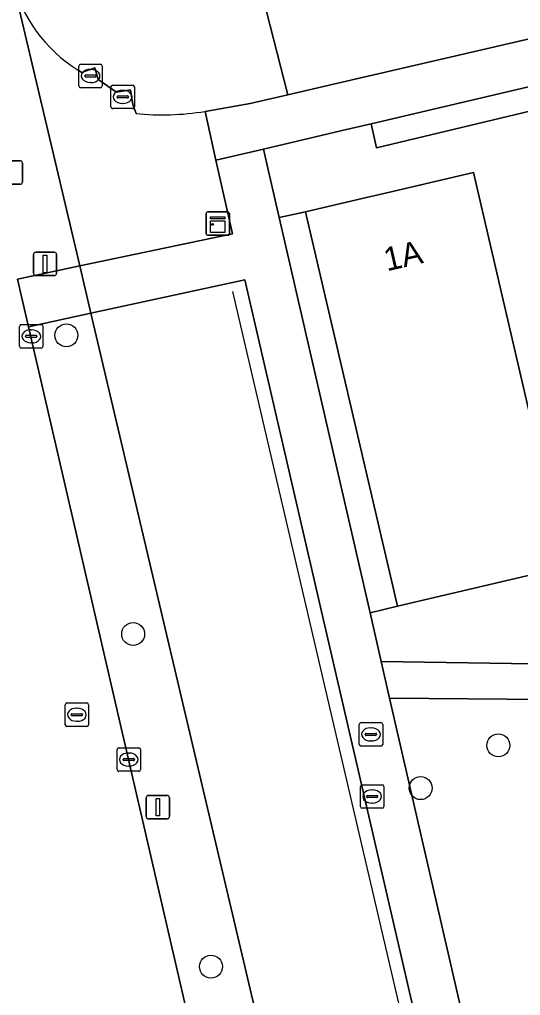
# Model space of a CAD drawing. Extents: x 156412 to 157779, y 382335 to 383768.
# Drawn here: x 156966.74 to 156988.11, y 383102.02 to 383143.63 of the extents above; entities that cross this region are included whole.
import ezdxf

# ---------------------------------------------------------------- set-up
doc = ezdxf.new("R2010")
doc.units = 0
for name, color, linetype in [('IMGEO_Berm_groen', 7, 'Continuous'), ('IMGEO_Boom', 7, 'Continuous'), ('IMGEO_Groenvoorziening', 7, 'Continuous'), ('IMGEO_Haag', 7, 'Continuous'), ('IMGEO_Hek', 7, 'Continuous'), ('IMGEO_Kast', 7, 'Continuous'), ('IMGEO_Kolk', 7, 'Continuous'), ('IMGEO_Lichtmast', 7, 'Continuous'), ('IMGEO_OVBaan_gesloten', 7, 'Continuous'), ('IMGEO_Pand', 7, 'Continuous'), ('IMGEO_Pand_nummerreeks', 7, 'Continuous'), ('IMGEO_Rijbaan_lokaal_gesloten', 7, 'Continuous'), ('IMGEO_Rioolput', 7, 'Continuous'), ('IMGEO_Verkeersregelinstallatiepaal', 7, 'Continuous'), ('IMGEO_Voetpad_halfverhard', 7, 'Continuous'), ('IMGEO_Voetpad_open', 7, 'Continuous')]:
    doc.layers.add(name, color=color, linetype=linetype)

msp = doc.modelspace()

# ---------------------------------------------------------------- linework, layer by layer
at = {"layer": 'IMGEO_Berm_groen'}
for points in [[(156966.653, 383132.564), (156969.31, 383133.124), (156966.425, 383145.355)], [(156982.42, 383077.375), (156980.75, 383084.631), (156969.785, 383131.113), (156967.122, 383130.536), (156989.713, 383032.886), (156990.478, 383029.59), (156991.187, 383026.503), (156991.529, 383025.023), (156993.173, 383017.976), (156993.232, 383017.808)]]:
    msp.add_lwpolyline(points, dxfattribs=at)
at = {"layer": 'IMGEO_Boom'}
for centre in [(156968.74, 383130.169), (156971.587, 383117.433), (156987.168, 383112.685), (156983.85, 383110.865), (156974.906, 383103.256)]:
    msp.add_circle(centre, 0.489, dxfattribs=at)
at = {"layer": 'IMGEO_Groenvoorziening'}
for points in [[(157031.884, 383145.128), (157032.439, 383147.79), (157032.335, 383149.866), (156991.556, 383140.436), (156989.583, 383139.981), (156981.969, 383138.165), (156981.737, 383139.184), (156980.504, 383138.895), (156977.146, 383138.108), (156977.364, 383137.162), (156977.819, 383135.185), (156978.944, 383135.438), (156981.174, 383135.958), (156982.405, 383136.246), (156986.103, 383137.108), (156990.025, 383120.292), (156982.866, 383118.622), (156981.694, 383118.337), (156982.17, 383116.267), (156988.65, 383116.166)], [(156966.425, 383145.355), (156969.31, 383133.124), (156975.823, 383134.496), (156975.12, 383137.633), (156974.653, 383139.714)], [(156971.578, 383140.011), (156971.471, 383140.636), (156970.871, 383140.535), (156970.096, 383141.072), (156969.958, 383141.567), (156969.405, 383141.371), (156969.239, 383141.471)], [(156971.71, 383139.622), (156971.578, 383140.011)], [(156986.228, 383089.867), (156976.349, 383132.537), (156969.785, 383131.113), (156980.75, 383084.631)], [(156989.23, 383114.64), (156982.53, 383114.701), (156988.056, 383090.676), (156989.432, 383091.085), (156990.825, 383091.499), (156996.709, 383092.854), (156996.128, 383093.342), (156995.858, 383093.633), (156995.319, 383094.282), (156994.746, 383095.302), (156994.479, 383096.209), (156994.429, 383096.517), (156994.224, 383097.917), (156995.11, 383098.214)]]:
    msp.add_lwpolyline(points, dxfattribs=at)
for points in [[(156989.583, 383139.981), (156989.359, 383140.97), (156981.737, 383139.184), (156981.969, 383138.165)], [(156978.944, 383135.438), (156977.819, 383135.185), (156981.694, 383118.337), (156982.866, 383118.622)]]:
    msp.add_lwpolyline(points, close=True, dxfattribs=at)
for centre, radius, start, end in [((156972.591, 383146.861), 6.347, 193.7251, 238.1224), ((156972.834, 383150.779), 11.214, 264.2465, 279.3345)]:
    msp.add_arc(centre, radius, start, end, dxfattribs=at)
at = {"layer": 'IMGEO_Haag'}
msp.add_lwpolyline([(156989.583, 383139.981), (156989.359, 383140.97), (156981.737, 383139.184), (156981.969, 383138.165)], close=True, dxfattribs=at)
at = {"layer": 'IMGEO_Hek'}
msp.add_lwpolyline([(156975.83, 383132.032), (156984.485, 383094.935)], dxfattribs=at)
at = {"layer": 'IMGEO_Kast'}
for p, q in [((156974.698, 383134.505), (156974.698, 383135.346)), ((156974.698, 383135.346), (156974.698, 383134.505)), ((156974.773, 383135.43), (156975.614, 383135.43)), ((156975.614, 383135.43), (156974.773, 383135.43)), ((156975.698, 383135.355), (156975.698, 383134.514)), ((156975.698, 383134.514), (156975.698, 383135.355)), ((156975.623, 383134.43), (156974.782, 383134.43)), ((156974.782, 383134.43), (156975.623, 383134.43))]:
    msp.add_line(p, q, dxfattribs=at)
for points in [[(156974.893, 383135.22), (156975.493, 383135.22), (156975.493, 383135.135), (156974.893, 383135.135), (156974.893, 383135.22)], [(156974.893, 383135.045), (156975.493, 383135.045), (156975.493, 383134.556), (156974.893, 383134.556), (156974.893, 383135.045)]]:
    msp.add_lwpolyline(points, dxfattribs=at)
msp.add_circle((156974.977, 383134.894), 0.0377, dxfattribs=at)
for centre, start, end in [((156974.776, 383135.352), 92.4484, 184.2845), ((156974.776, 383135.352), 92.4484, 184.2845), ((156975.62, 383135.352), 2.4484, 94.2845), ((156975.62, 383135.352), 2.4484, 94.2845), ((156974.776, 383134.508), 182.4484, 274.2845), ((156974.776, 383134.508), 182.4484, 274.2845), ((156975.62, 383134.508), 272.4484, 4.2845), ((156975.62, 383134.508), 272.4484, 4.2845)]:
    msp.add_arc(centre, 0.0779, start, end, dxfattribs=at)
at = {"layer": 'IMGEO_Kolk'}
for p, q in [((156966.74, 383129.698), (156966.74, 383130.55)), ((156966.815, 383130.624), (156967.667, 383130.624)), ((156967.228, 383130.404), (156967.253, 383130.404)), ((156967.741, 383130.55), (156967.741, 383129.698)), ((156966.999, 383130.118), (156966.999, 383130.13)), ((156967.437, 383130.081), (156967.039, 383130.081)), ((156967.042, 383130.167), (156967.44, 383130.167)), ((156967.483, 383130.13), (156967.483, 383130.118)), ((156967.667, 383129.624), (156966.815, 383129.624)), ((156967.251, 383129.844), (156967.226, 383129.844)), ((156970.901, 383111.654), (156970.901, 383112.506)), ((156970.976, 383112.58), (156971.828, 383112.58)), ((156971.902, 383112.506), (156971.902, 383111.654)), ((156971.16, 383112.074), (156971.16, 383112.086)), ((156971.598, 383112.037), (156971.2, 383112.037)), ((156971.203, 383112.123), (156971.601, 383112.123)), ((156971.389, 383112.36), (156971.414, 383112.36)), ((156971.644, 383112.086), (156971.644, 383112.074)), ((156971.828, 383111.58), (156970.976, 383111.58)), ((156971.412, 383111.8), (156971.387, 383111.8))]:
    msp.add_line(p, q, dxfattribs=at)
for points in [[(156966.74, 383129.698), (156966.74, 383130.55)], [(156966.815, 383130.624), (156967.667, 383130.624)], [(156967.741, 383130.55), (156967.741, 383129.698)], [(156967.667, 383129.624), (156966.815, 383129.624)], [(156970.901, 383111.654), (156970.901, 383112.506)], [(156970.976, 383112.58), (156971.828, 383112.58)], [(156971.902, 383112.506), (156971.902, 383111.654)], [(156971.828, 383111.58), (156970.976, 383111.58)]]:
    msp.add_lwpolyline(points, dxfattribs=at)
for centre, radius, start, end in [((156966.817, 383130.548), 0.0765, 91.552, 178.448), ((156966.817, 383130.548), 0.0765, 91.552, 178.448), ((156967.665, 383130.548), 0.0765, 1.552, 88.448), ((156967.665, 383130.548), 0.0765, 1.552, 88.448), ((156967.039, 383130.127), 0.0403, 85.8775, 175.7526), ((156967.036, 383130.117), 0.0366, 178.938, 274.7102), ((156967.44, 383130.124), 0.043, 264.8664, 352.4533), ((156967.444, 383130.129), 0.0386, 1.7309, 96.639), ((156966.817, 383129.7), 0.0765, 181.552, 268.448), ((156966.817, 383129.7), 0.0765, 181.552, 268.448), ((156967.665, 383129.7), 0.0765, 271.552, 358.448), ((156967.665, 383129.7), 0.0765, 271.552, 358.448), ((156970.978, 383112.504), 0.0765, 91.552, 178.448), ((156970.978, 383112.504), 0.0765, 91.552, 178.448), ((156971.826, 383112.504), 0.0765, 1.552, 88.448), ((156971.826, 383112.504), 0.0765, 1.552, 88.448), ((156971.2, 383112.083), 0.0403, 85.8775, 175.7526), ((156971.197, 383112.073), 0.0366, 178.938, 274.7102), ((156971.601, 383112.08), 0.043, 264.8664, 352.4533), ((156971.605, 383112.085), 0.0386, 1.7309, 96.639), ((156970.978, 383111.656), 0.0765, 181.552, 268.448), ((156970.978, 383111.656), 0.0765, 181.552, 268.448), ((156971.826, 383111.656), 0.0765, 271.552, 358.448), ((156971.826, 383111.656), 0.0765, 271.552, 358.448)]:
    msp.add_arc(centre, radius, start, end, dxfattribs=at)
for centre, major_axis, ratio, start_param, end_param in [((156967.227, 383130.124), (-0.387, 0.002), 0.722429, 4.712389, 7.853982), ((156967.252, 383130.124), (-0.39, 0.002), 0.717154, 1.570796, 4.712389), ((156971.388, 383112.08), (-0.387, 0.002), 0.722429, 4.712389, 7.853982), ((156971.413, 383112.08), (-0.39, 0.002), 0.717154, 1.570796, 4.712389)]:
    msp.add_ellipse(centre, major_axis=major_axis, ratio=ratio, start_param=start_param, end_param=end_param, dxfattribs=at)
at = {"layer": 'IMGEO_Lichtmast'}
for p, q in [((156965.972, 383137.607), (156966.762, 383137.607)), ((156966.762, 383137.607), (156965.972, 383137.607)), ((156966.862, 383137.507), (156966.862, 383136.707)), ((156966.862, 383136.707), (156966.862, 383137.507)), ((156966.762, 383136.607), (156965.972, 383136.607)), ((156965.972, 383136.607), (156966.762, 383136.607)), ((156972.147, 383109.653), (156972.147, 383110.453)), ((156972.147, 383110.453), (156972.147, 383109.653)), ((156972.247, 383110.553), (156973.037, 383110.553)), ((156973.037, 383110.553), (156972.247, 383110.553)), ((156973.137, 383110.453), (156973.137, 383109.653)), ((156973.137, 383109.653), (156973.137, 383110.453)), ((156973.037, 383109.553), (156972.247, 383109.553)), ((156972.247, 383109.553), (156973.037, 383109.553))]:
    msp.add_line(p, q, dxfattribs=at)
msp.add_lwpolyline([(156972.567, 383110.428), (156972.717, 383110.428), (156972.717, 383109.678), (156972.567, 383109.678), (156972.567, 383110.428)], dxfattribs=at)
for centre, start, end in [((156966.762, 383137.507), 0, 90), ((156966.762, 383137.507), 360, 90), ((156966.762, 383136.707), 270, 0), ((156966.762, 383136.707), 270, 0), ((156972.247, 383110.453), 90, 180), ((156972.247, 383110.453), 90, 180), ((156973.037, 383110.453), 0, 90), ((156973.037, 383110.453), 360, 90), ((156972.247, 383109.653), 180, 270), ((156972.247, 383109.653), 180, 270), ((156973.037, 383109.653), 270, 0), ((156973.037, 383109.653), 270, 0)]:
    msp.add_arc(centre, 0.1, start, end, dxfattribs=at)
at = {"layer": 'IMGEO_OVBaan_gesloten'}
msp.add_lwpolyline([(156989.713, 383032.886), (156967.122, 383130.536), (156966.653, 383132.564)], dxfattribs=at)
at = {"layer": 'IMGEO_Pand'}
msp.add_lwpolyline([(156982.866, 383118.622), (156990.025, 383120.292), (156986.103, 383137.108), (156982.405, 383136.246), (156981.174, 383135.958), (156978.944, 383135.438)], close=True, dxfattribs=at)
at = {"layer": 'IMGEO_Rijbaan_lokaal_gesloten'}
for points in [[(156976.978, 383145.145), (156978.188, 383140.425), (156980.132, 383140.879), (157098.962, 383168.364)], [(156974.653, 383139.714), (156976.585, 383140.05), (156978.188, 383140.425), (156976.978, 383145.145)], [(156969.239, 383141.471), (156969.405, 383141.371), (156969.958, 383141.567), (156970.096, 383141.072), (156970.871, 383140.535), (156971.471, 383140.636), (156971.578, 383140.011), (156971.71, 383139.622)]]:
    msp.add_lwpolyline(points, dxfattribs=at)
for centre, radius, start, end in [((156972.591, 383146.861), 6.347, 193.7251, 238.1224), ((156972.834, 383150.779), 11.214, 264.2465, 279.3345)]:
    msp.add_arc(centre, radius, start, end, dxfattribs=at)
at = {"layer": 'IMGEO_Rioolput'}
for p, q in [((156969.271, 383140.796), (156969.271, 383141.648)), ((156969.346, 383141.722), (156970.198, 383141.722)), ((156970.272, 383141.648), (156970.272, 383140.796)), ((156969.53, 383141.216), (156969.53, 383141.228)), ((156969.968, 383141.179), (156969.57, 383141.179)), ((156969.573, 383141.265), (156969.971, 383141.265)), ((156969.759, 383141.502), (156969.784, 383141.502)), ((156970.014, 383141.228), (156970.014, 383141.216)), ((156970.198, 383140.722), (156969.346, 383140.722)), ((156969.782, 383140.942), (156969.757, 383140.942)), ((156970.641, 383139.904), (156970.641, 383140.756)), ((156970.716, 383140.83), (156971.568, 383140.83)), ((156971.642, 383140.756), (156971.642, 383139.904)), ((156970.9, 383140.324), (156970.9, 383140.336)), ((156971.338, 383140.287), (156970.94, 383140.287)), ((156970.943, 383140.373), (156971.341, 383140.373)), ((156971.129, 383140.61), (156971.154, 383140.61)), ((156971.384, 383140.336), (156971.384, 383140.324)), ((156971.152, 383140.05), (156971.127, 383140.05)), ((156971.568, 383139.83), (156970.716, 383139.83)), ((156968.761, 383114.495), (156969.613, 383114.495)), ((156968.686, 383113.569), (156968.686, 383114.421)), ((156969.174, 383114.275), (156969.199, 383114.275)), ((156969.687, 383114.421), (156969.687, 383113.569)), ((156968.945, 383113.989), (156968.945, 383114.001)), ((156969.383, 383113.952), (156968.985, 383113.952)), ((156968.988, 383114.038), (156969.386, 383114.038)), ((156969.197, 383113.715), (156969.172, 383113.715)), ((156969.429, 383114.001), (156969.429, 383113.989)), ((156969.613, 383113.495), (156968.761, 383113.495)), ((156981.234, 383112.73), (156981.234, 383113.582)), ((156981.309, 383113.656), (156982.161, 383113.656)), ((156981.722, 383113.436), (156981.747, 383113.436)), ((156982.235, 383113.582), (156982.235, 383112.73)), ((156981.493, 383113.15), (156981.493, 383113.162)), ((156981.931, 383113.113), (156981.533, 383113.113)), ((156981.536, 383113.199), (156981.934, 383113.199)), ((156981.745, 383112.876), (156981.72, 383112.876)), ((156981.977, 383113.162), (156981.977, 383113.15)), ((156982.161, 383112.656), (156981.309, 383112.656)), ((156981.284, 383110.081), (156981.284, 383110.933)), ((156981.359, 383111.007), (156982.211, 383111.007)), ((156981.772, 383110.787), (156981.797, 383110.787)), ((156982.285, 383110.933), (156982.285, 383110.081)), ((156981.543, 383110.501), (156981.543, 383110.513)), ((156981.981, 383110.464), (156981.583, 383110.464)), ((156981.586, 383110.55), (156981.984, 383110.55)), ((156982.027, 383110.513), (156982.027, 383110.501)), ((156982.211, 383110.007), (156981.359, 383110.007)), ((156981.795, 383110.227), (156981.77, 383110.227))]:
    msp.add_line(p, q, dxfattribs=at)
for points in [[(156969.271, 383140.796), (156969.271, 383141.648)], [(156969.346, 383141.722), (156970.198, 383141.722)], [(156970.272, 383141.648), (156970.272, 383140.796)], [(156970.198, 383140.722), (156969.346, 383140.722)], [(156970.641, 383139.904), (156970.641, 383140.756)], [(156970.716, 383140.83), (156971.568, 383140.83)], [(156971.642, 383140.756), (156971.642, 383139.904)], [(156971.568, 383139.83), (156970.716, 383139.83)], [(156968.761, 383114.495), (156969.613, 383114.495)], [(156968.686, 383113.569), (156968.686, 383114.421)], [(156969.687, 383114.421), (156969.687, 383113.569)], [(156969.613, 383113.495), (156968.761, 383113.495)], [(156981.234, 383112.73), (156981.234, 383113.582)], [(156981.309, 383113.656), (156982.161, 383113.656)], [(156982.235, 383113.582), (156982.235, 383112.73)], [(156982.161, 383112.656), (156981.309, 383112.656)], [(156981.284, 383110.081), (156981.284, 383110.933)], [(156981.359, 383111.007), (156982.211, 383111.007)], [(156982.285, 383110.933), (156982.285, 383110.081)], [(156982.211, 383110.007), (156981.359, 383110.007)]]:
    msp.add_lwpolyline(points, dxfattribs=at)
for centre, radius, start, end in [((156969.348, 383141.646), 0.0765, 91.552, 178.448), ((156969.348, 383141.646), 0.0765, 91.552, 178.448), ((156970.196, 383141.646), 0.0765, 1.552, 88.448), ((156970.196, 383141.646), 0.0765, 1.552, 88.448), ((156969.57, 383141.225), 0.0403, 85.8775, 175.7526), ((156969.567, 383141.215), 0.0366, 178.938, 274.7102), ((156969.971, 383141.222), 0.043, 264.8664, 352.4533), ((156969.975, 383141.227), 0.0386, 1.7309, 96.639), ((156969.348, 383140.798), 0.0765, 181.552, 268.448), ((156969.348, 383140.798), 0.0765, 181.552, 268.448), ((156970.196, 383140.798), 0.0765, 271.552, 358.448), ((156970.196, 383140.798), 0.0765, 271.552, 358.448), ((156970.718, 383140.754), 0.0765, 91.552, 178.448), ((156970.718, 383140.754), 0.0765, 91.552, 178.448), ((156971.566, 383140.754), 0.0765, 1.552, 88.448), ((156971.566, 383140.754), 0.0765, 1.552, 88.448), ((156970.94, 383140.333), 0.0403, 85.8775, 175.7526), ((156970.937, 383140.323), 0.0366, 178.938, 274.7102), ((156971.341, 383140.33), 0.043, 264.8664, 352.4533), ((156971.345, 383140.335), 0.0386, 1.7309, 96.639), ((156970.718, 383139.906), 0.0765, 181.552, 268.448), ((156970.718, 383139.906), 0.0765, 181.552, 268.448), ((156971.566, 383139.906), 0.0765, 271.552, 358.448), ((156971.566, 383139.906), 0.0765, 271.552, 358.448), ((156968.763, 383114.419), 0.0765, 91.552, 178.448), ((156968.763, 383114.419), 0.0765, 91.552, 178.448), ((156969.611, 383114.419), 0.0765, 1.552, 88.448), ((156969.611, 383114.419), 0.0765, 1.552, 88.448), ((156968.985, 383113.998), 0.0403, 85.8775, 175.7526), ((156968.982, 383113.988), 0.0366, 178.938, 274.7102), ((156969.386, 383113.995), 0.043, 264.8664, 352.4533), ((156969.39, 383114), 0.0386, 1.7309, 96.639), ((156968.763, 383113.571), 0.0765, 181.552, 268.448), ((156968.763, 383113.571), 0.0765, 181.552, 268.448), ((156969.611, 383113.571), 0.0765, 271.552, 358.448), ((156969.611, 383113.571), 0.0765, 271.552, 358.448), ((156981.311, 383113.58), 0.0765, 91.552, 178.448), ((156981.311, 383113.58), 0.0765, 91.552, 178.448), ((156982.159, 383113.58), 0.0765, 1.552, 88.448), ((156982.159, 383113.58), 0.0765, 1.552, 88.448), ((156981.533, 383113.159), 0.0403, 85.8775, 175.7526), ((156981.53, 383113.149), 0.0366, 178.938, 274.7102), ((156981.934, 383113.156), 0.043, 264.8664, 352.4533), ((156981.938, 383113.161), 0.0386, 1.7309, 96.639), ((156981.311, 383112.732), 0.0765, 181.552, 268.448), ((156981.311, 383112.732), 0.0765, 181.552, 268.448), ((156982.159, 383112.732), 0.0765, 271.552, 358.448), ((156982.159, 383112.732), 0.0765, 271.552, 358.448), ((156981.361, 383110.931), 0.0765, 91.552, 178.448), ((156981.361, 383110.931), 0.0765, 91.552, 178.448), ((156982.209, 383110.931), 0.0765, 1.552, 88.448), ((156982.209, 383110.931), 0.0765, 1.552, 88.448), ((156981.583, 383110.51), 0.0403, 85.8775, 175.7526), ((156981.58, 383110.5), 0.0366, 178.938, 274.7102), ((156981.984, 383110.507), 0.043, 264.8664, 352.4533), ((156981.988, 383110.512), 0.0386, 1.7309, 96.639), ((156981.361, 383110.083), 0.0765, 181.552, 268.448), ((156981.361, 383110.083), 0.0765, 181.552, 268.448), ((156982.209, 383110.083), 0.0765, 271.552, 358.448), ((156982.209, 383110.083), 0.0765, 271.552, 358.448)]:
    msp.add_arc(centre, radius, start, end, dxfattribs=at)
for centre, major_axis, ratio, start_param, end_param in [((156969.758, 383141.222), (-0.387, 0.002), 0.722429, 4.712389, 7.853982), ((156969.783, 383141.222), (-0.39, 0.002), 0.717154, 1.570796, 4.712389), ((156971.128, 383140.33), (-0.387, 0.002), 0.722429, 4.712389, 7.853982), ((156971.153, 383140.33), (-0.39, 0.002), 0.717154, 1.570796, 4.712389), ((156969.173, 383113.995), (-0.387, 0.002), 0.722429, 4.712389, 7.853982), ((156969.198, 383113.995), (-0.39, 0.002), 0.717154, 1.570796, 4.712389), ((156981.721, 383113.156), (-0.387, 0.002), 0.722429, 4.712389, 7.853982), ((156981.746, 383113.156), (-0.39, 0.002), 0.717154, 1.570796, 4.712389), ((156981.771, 383110.507), (-0.387, 0.002), 0.722429, 4.712389, 7.853982), ((156981.796, 383110.507), (-0.39, 0.002), 0.717154, 1.570796, 4.712389)]:
    msp.add_ellipse(centre, major_axis=major_axis, ratio=ratio, start_param=start_param, end_param=end_param, dxfattribs=at)
at = {"layer": 'IMGEO_Verkeersregelinstallatiepaal'}
for p, q in [((156967.434, 383133.711), (156968.224, 383133.711)), ((156968.224, 383133.711), (156967.434, 383133.711)), ((156967.334, 383132.811), (156967.334, 383133.611)), ((156967.334, 383133.611), (156967.334, 383132.811)), ((156968.324, 383133.611), (156968.324, 383132.811)), ((156968.324, 383132.811), (156968.324, 383133.611)), ((156968.224, 383132.711), (156967.434, 383132.711)), ((156967.434, 383132.711), (156968.224, 383132.711))]:
    msp.add_line(p, q, dxfattribs=at)
msp.add_lwpolyline([(156967.754, 383133.586), (156967.904, 383133.586), (156967.904, 383132.836), (156967.754, 383132.836), (156967.754, 383133.586)], dxfattribs=at)
for centre, start, end in [((156967.434, 383133.611), 90, 180), ((156967.434, 383133.611), 90, 180), ((156968.224, 383133.611), 0, 90), ((156968.224, 383133.611), 360, 90), ((156967.434, 383132.811), 180, 270), ((156967.434, 383132.811), 180, 270), ((156968.224, 383132.811), 270, 0), ((156968.224, 383132.811), 270, 0)]:
    msp.add_arc(centre, 0.1, start, end, dxfattribs=at)
at = {"layer": 'IMGEO_Voetpad_halfverhard'}
msp.add_lwpolyline([(156988.65, 383116.166), (156982.17, 383116.267), (156982.53, 383114.701), (156989.23, 383114.64)], dxfattribs=at)
at = {"layer": 'IMGEO_Voetpad_open'}
for points in [[(157032.105, 383150.853), (157032.335, 383149.866), (157034.262, 383149.546), (157034.173, 383150.285), (157034.053, 383151.294), (157046.855, 383154.243), (157047.107, 383153.236), (157056.885, 383155.534), (157056.651, 383156.504), (157099.395, 383166.395), (157098.962, 383168.364), (156980.132, 383140.879), (156978.188, 383140.425), (156976.585, 383140.05), (156974.653, 383139.714), (156975.12, 383137.633), (156977.146, 383138.108), (156980.504, 383138.895), (156981.737, 383139.184), (156989.359, 383140.97), (156989.583, 383139.981), (156991.556, 383140.436), (156991.321, 383141.408)], [(156982.53, 383114.701), (156982.17, 383116.267), (156981.694, 383118.337), (156977.819, 383135.185), (156977.364, 383137.162), (156977.146, 383138.108), (156975.12, 383137.633), (156975.823, 383134.496), (156969.31, 383133.124), (156969.785, 383131.113), (156976.349, 383132.537), (156986.228, 383089.867), (156988.056, 383090.676)], [(156969.31, 383133.124), (156966.653, 383132.564), (156967.122, 383130.536), (156969.785, 383131.113)]]:
    msp.add_lwpolyline(points, close=True, dxfattribs=at)

# ---------------------------------------------------------------- texts
at = {"layer": 'IMGEO_Pand_nummerreeks'}
msp.add_text('1A', height=1, rotation=12.9292, dxfattribs=at).set_placement((156982.413, 383132.893))

doc.saveas('drawing.dxf')
